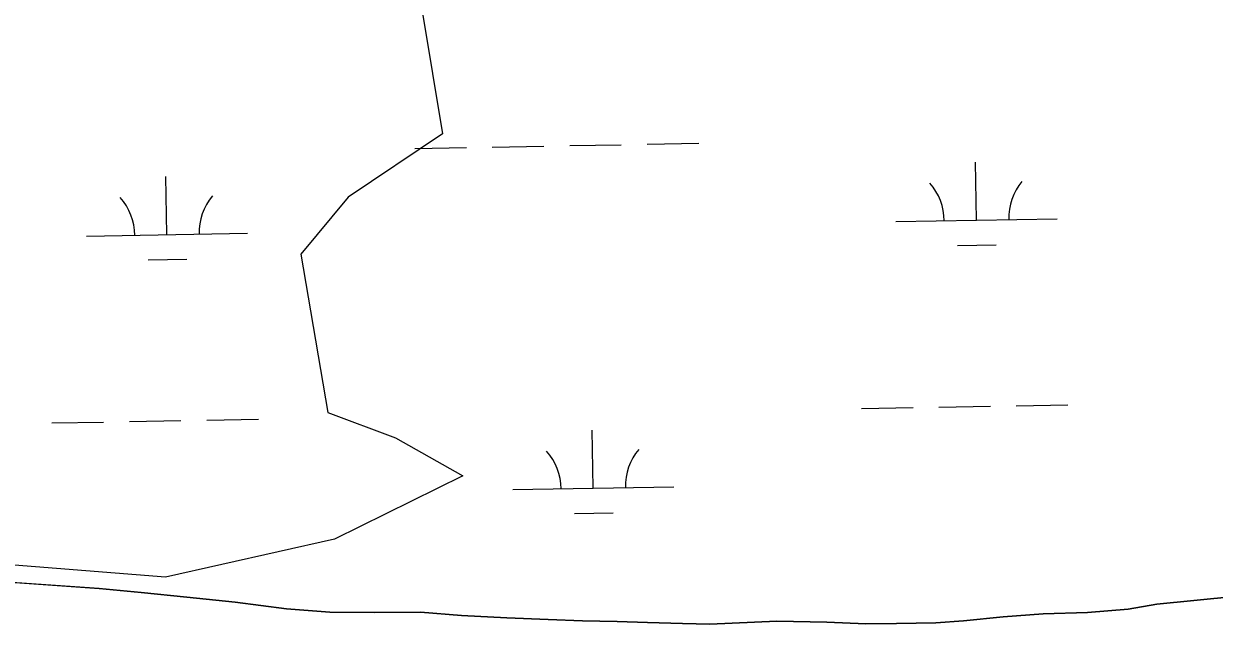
# Model space of a CAD drawing. Extents: x 3914892 to 3953151, y 242587 to 268572.
# Drawn here: x 3949528 to 3950266, y 254703 to 255075 of the extents above; entities that cross this region are included whole.
import ezdxf

# ---------------------------------------------------------------- set-up
doc = ezdxf.new("R2010")
doc.units = 0
for name, color, linetype in [('V-SITE-VEGE', 7, 'Continuous'), ('V-TOPO-SHOR', 7, 'Continuous'), ('V-WETL-SWMP', 7, 'Continuous')]:
    doc.layers.add(name, color=color, linetype=linetype)

msp = doc.modelspace()

# ---------------------------------------------------------------- linework, layer by layer
at = {"layer": 'V-SITE-VEGE'}
msp.add_lwpolyline([(3949506.58, 255289.69), (3949552.67, 255266.11), (3949657.42, 255203.24), (3949732.84, 255199.31), (3949778.93, 255183.59), (3949778.93, 255144.3), (3949774.74, 255081.42), (3949787.31, 255006.76), (3949728.65, 254967.47), (3949699.32, 254932.1), (3949716.08, 254833.86), (3949757.98, 254818.15), (3949799.88, 254794.56), (3949720.27, 254755.27), (3949615.53, 254731.7), (3949368.32, 254751.34)], dxfattribs=at)
at = {"layer": 'V-TOPO-SHOR'}
msp.add_lwpolyline([(3949498.97, 254730.05), (3949574.31, 254724.8), (3949600.33, 254722.29), (3949628.73, 254719.32), (3949658.72, 254716.3), (3949690.47, 254712.24), (3949717.3, 254710.11), (3949744.98, 254709.95), (3949773.67, 254710.16), (3949798.9, 254708.07), (3949827.14, 254706.5), (3949852.81, 254705.59), (3949874.1, 254704.81), (3949895.59, 254704.22), (3949914.3, 254703.7), (3949935.99, 254703.11), (3949952.91, 254702.64), (3949994.38, 254704.49), (3950025.43, 254703.84), (3950049.71, 254702.97), (3950068.63, 254703.05), (3950093.14, 254703.57), (3950110.3, 254704.69), (3950134.87, 254707.2), (3950159.62, 254709.11), (3950187.12, 254709.95), (3950212.27, 254712.05), (3950230.08, 254715.14), (3950278.01, 254719.8)], dxfattribs=at)
at = {"layer": 'V-WETL-SWMP'}
for p, q in [((3949770.09, 254997.66), (3949802.08, 254998.23)), ((3949818.08, 254998.51), (3949850.07, 254999.09)), ((3949866.07, 254999.37), (3949898.07, 254999.95)), ((3949914.06, 255000.23), (3949946.06, 255000.8)), ((3950118.26, 254953.13), (3950117.61, 254989.13)), ((3949616.43, 254944.16), (3949615.78, 254980.15)), ((3950068.26, 254952.24), (3950168.25, 254954.03)), ((3949566.44, 254943.26), (3949666.42, 254945.05)), ((3950106.53, 254937.49), (3950130.53, 254937.92)), ((3949604.71, 254928.51), (3949628.7, 254928.94)), ((3950046.92, 254836.41), (3950078.92, 254836.98)), ((3950094.92, 254837.27), (3950126.91, 254837.84)), ((3950142.91, 254838.13), (3950174.9, 254838.7)), ((3949545.1, 254827.43), (3949577.09, 254828)), ((3949593.09, 254828.29), (3949625.08, 254828.86)), ((3949641.08, 254829.15), (3949673.08, 254829.72)), ((3949880.72, 254787), (3949880.07, 254822.99)), ((3949830.73, 254786.1), (3949930.71, 254787.89)), ((3949869, 254771.35), (3949892.99, 254771.78)), ((3949574.31, 254724.8), (3949498.97, 254730.05)), ((3949600.33, 254722.29), (3949574.31, 254724.8)), ((3949628.73, 254719.32), (3949600.33, 254722.29)), ((3949658.72, 254716.3), (3949628.73, 254719.32)), ((3950278.01, 254719.8), (3950230.08, 254715.14)), ((3949690.47, 254712.24), (3949658.72, 254716.3)), ((3949717.3, 254710.11), (3949690.47, 254712.24)), ((3949744.98, 254709.95), (3949717.3, 254710.11)), ((3949773.67, 254710.16), (3949744.98, 254709.95)), ((3949798.9, 254708.07), (3949773.67, 254710.16)), ((3950187.12, 254709.95), (3950159.61, 254709.11)), ((3950212.27, 254712.05), (3950187.12, 254709.95)), ((3950230.08, 254715.14), (3950212.27, 254712.05)), ((3949827.14, 254706.5), (3949798.9, 254708.07)), ((3949852.81, 254705.59), (3949827.14, 254706.5)), ((3949874.1, 254704.81), (3949852.81, 254705.59)), ((3949895.59, 254704.22), (3949874.1, 254704.81)), ((3949914.3, 254703.7), (3949895.59, 254704.22)), ((3949935.99, 254703.11), (3949914.3, 254703.7)), ((3949952.91, 254702.64), (3949935.99, 254703.11)), ((3949994.38, 254704.49), (3949952.91, 254702.64)), ((3950025.43, 254703.84), (3949994.38, 254704.49)), ((3950049.71, 254702.97), (3950025.43, 254703.84)), ((3950068.63, 254703.05), (3950049.71, 254702.97)), ((3950093.14, 254703.57), (3950068.63, 254703.05)), ((3950110.3, 254704.69), (3950093.14, 254703.57)), ((3950134.87, 254707.2), (3950110.3, 254704.69)), ((3950159.61, 254709.11), (3950134.87, 254707.2))]:
    msp.add_line(p, q, dxfattribs=at)
for centre, start, end in [((3950063.01, 254952.62), 0.25318, 41.79684), ((3950173.48, 254954.6), 140.25318, 181.79684), ((3949671.65, 254945.62), 140.25318, 181.79684), ((3949561.19, 254943.64), 0.25318, 41.79684), ((3949825.48, 254786.48), 0.25318, 41.79684), ((3949935.94, 254788.46), 140.25318, 181.79684)]:
    msp.add_arc(centre, 35.25, start, end, dxfattribs=at)

doc.saveas('drawing.dxf')
